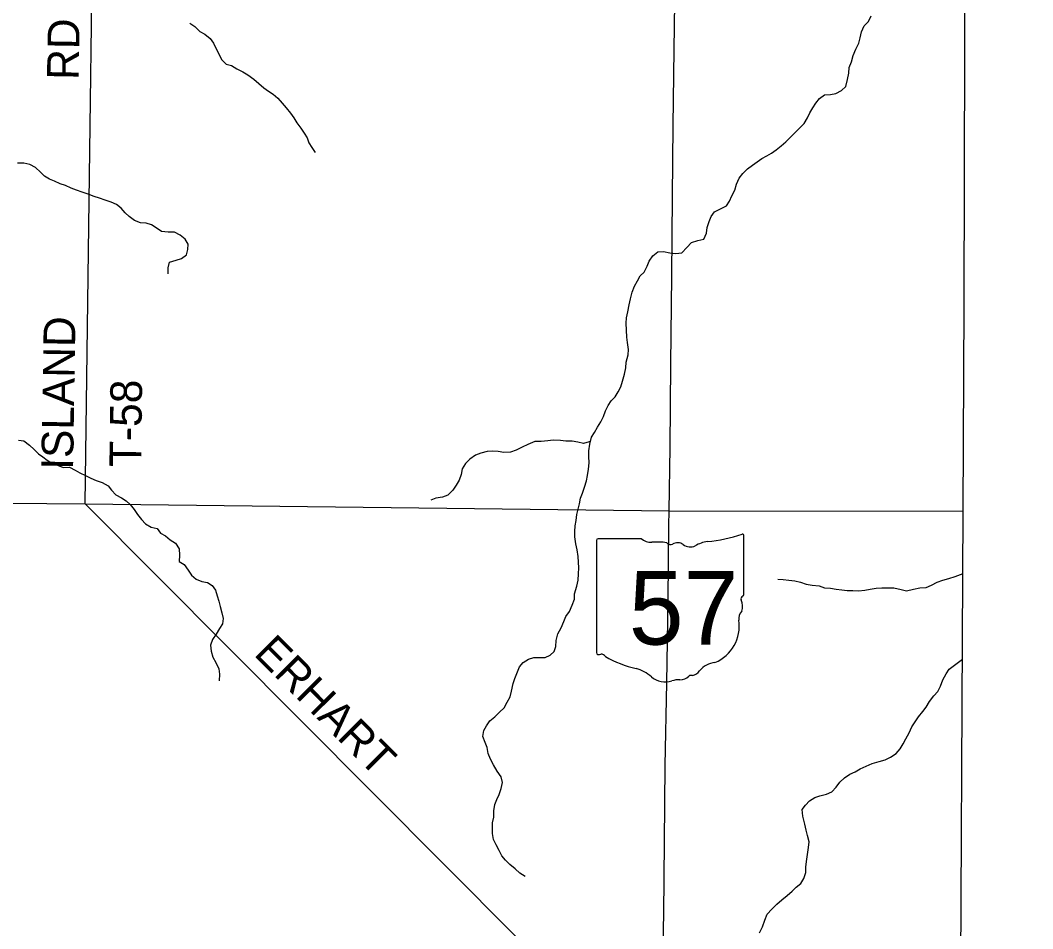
# Model space of a CAD drawing. Extents: x 1857828 to 2277390, y 930619 to 1324581.
# Drawn here: x 2104491 to 2114059, y 1170281 to 1178862 of the extents above; entities that cross this region are included whole.
import ezdxf

# ---------------------------------------------------------------- set-up
doc = ezdxf.new("R2010")
doc.units = 0
for name, color, linetype in [('GM_X_Adjacent_County', 7, 'Continuous'), ('GM_X_County', 7, 'Continuous'), ('GM_X_Minor_River', 7, 'Continuous'), ('GM_X_State_Location', 7, 'Continuous'), ('GM_X_State_Route', 7, 'Continuous'), ('GM_X_State_Shield', 7, 'Continuous'), ('GM_X_Township', 7, 'Continuous'), ('GM_X_Township_Road', 7, 'Continuous'), ('GM_X_Township_Road_Text', 7, 'Continuous')]:
    doc.layers.add(name, color=color, linetype=linetype)

msp = doc.modelspace()

# ---------------------------------------------------------------- linework, layer by layer
at = {"layer": 'GM_X_Adjacent_County'}
msp.add_lwpolyline([(2117908.3, 1193445.4), (2113522.7, 1193410.7), (2113466.5, 1188070.4), (2113427.5, 1184373.7), (2113417, 1179845.3), (2113408.4, 1176168.2), (2113398.8, 1174226.6), (2113371.6, 1168723.2), (2113358.2, 1166007.9), (2106159.1, 1165987.2), (2105359.9, 1165985.7), (2099554.1, 1165974.3), (2091388, 1165958.3), (2088815.5, 1165953.2), (2086129.9, 1165947.8), (2086086.7, 1161432.2), (2086019, 1154363.1)], dxfattribs=at)
at = {"layer": 'GM_X_County'}
msp.add_lwpolyline([(2117908.3, 1193445.4), (2113522.7, 1193410.7), (2113466.5, 1188070.4), (2113427.5, 1184373.7), (2113417, 1179845.3), (2113408.4, 1176168.2), (2113398.8, 1174226.6), (2113371.6, 1168723.2), (2113358.2, 1166007.9), (2106159.1, 1165987.2), (2105359.9, 1165985.7), (2099554.1, 1165974.3), (2091388, 1165958.3), (2088815.5, 1165953.2), (2086129.9, 1165947.8), (2086086.7, 1161432.2), (2086019, 1154363.1)], dxfattribs=at)
at = {"layer": 'GM_X_Minor_River'}
for points in [[(2106092.3, 1178835.5), (2106141.7, 1178801.6), (2106188.9, 1178756.3), (2106235.6, 1178731.2), (2106286.8, 1178690.1), (2106317.9, 1178646.6), (2106339.1, 1178598.8), (2106368.5, 1178543.2), (2106393.8, 1178491.5), (2106437, 1178446.2), (2106487.5, 1178433.2), (2106536.3, 1178404.1), (2106593.2, 1178375.2), (2106642.1, 1178346.1), (2106697.2, 1178305.1), (2106744.4, 1178263.9), (2106791.5, 1178222.7), (2106838.3, 1178193.6), (2106881.2, 1178162.4), (2106924.2, 1178125.1), (2106967.5, 1178077.8), (2107004.6, 1178034.4), (2107046, 1177983.1), (2107075.1, 1177939.5), (2107104.3, 1177891.9), (2107141.6, 1177842.4), (2107172.8, 1177796.9), (2107201.9, 1177751.3), (2107219.1, 1177703.4), (2107246.2, 1177659.8), (2107277.4, 1177612.2)], [(2110224.7, 1175869.4), (2110219.2, 1175935.6), (2110215.7, 1175999.8), (2110218.5, 1176052.1), (2110233.3, 1176106.7), (2110245.7, 1176175.3), (2110256.4, 1176231.8), (2110275.1, 1176294.5), (2110295.8, 1176351.3), (2110322.8, 1176400.1), (2110349.8, 1176446.9), (2110387.1, 1176483.9), (2110415.9, 1176538.8), (2110434.9, 1176585.4), (2110469.9, 1176636.4), (2110515.2, 1176673.6), (2110569.3, 1176676.8), (2110629.8, 1176664), (2110686.1, 1176659.2), (2110742.2, 1176666.5), (2110789.2, 1176715.7), (2110834.3, 1176762.9), (2110894.1, 1176780.3), (2110952, 1176793.6), (2110976.8, 1176850.4), (2110981.5, 1176904.8), (2111000.3, 1176961.5), (2111021.3, 1177008.2), (2111052.4, 1177053.1), (2111113.9, 1177082.5), (2111163.5, 1177109.8), (2111194.5, 1177154.6), (2111215.5, 1177203.3), (2111242.3, 1177258.2), (2111259.1, 1177312.8), (2111285.8, 1177371.7), (2111319, 1177414.6), (2111364.1, 1177457.8), (2111411.5, 1177493), (2111454.9, 1177524.1), (2111500.3, 1177557.2), (2111545.9, 1177582.3), (2111591.6, 1177605.4), (2111635, 1177638.5), (2111682.3, 1177675.8), (2111725.6, 1177712.9), (2111770.7, 1177758.1), (2111808, 1177795.1), (2111853.1, 1177838.2), (2111900.2, 1177887.5), (2111929.1, 1177940.4), (2111952.1, 1177987.1), (2111981, 1178036), (2112008.1, 1178078.8), (2112043.3, 1178121.8), (2112090.6, 1178158.9), (2112146.7, 1178162.2), (2112198.7, 1178171.3), (2112250.3, 1178198.6), (2112291.5, 1178237.7), (2112310.1, 1178302.4), (2112322.7, 1178363), (2112325.5, 1178415.3), (2112346.4, 1178468), (2112361, 1178528.6), (2112387.8, 1178587.5), (2112414.5, 1178646.3), (2112429.4, 1178696.9), (2112442.1, 1178753.5), (2112464.9, 1178808.2), (2112508.1, 1178851.4), (2112533, 1178902.2)], [(2105890, 1176467.6), (2105890, 1176467.6), (2105888.2, 1176523.8), (2105902.5, 1176576), (2105962.9, 1176595.8), (2106013.2, 1176611.7), (2106061.6, 1176645.6), (2106075.9, 1176695.8), (2106078, 1176748.1), (2106048, 1176794.4), (2106001.9, 1176830.8), (2105947.6, 1176859.1), (2105887.3, 1176861.4), (2105826.9, 1176867.7), (2105776.7, 1176900.1), (2105730.6, 1176930.5), (2105680.3, 1176944.8), (2105628, 1176949), (2105569.7, 1176971.4), (2105519.6, 1177007.8), (2105483.5, 1177044.1), (2105443.3, 1177086.5), (2105401.2, 1177120.8), (2105349, 1177143.1), (2105294.7, 1177163.5), (2105238.4, 1177181.8), (2105190.2, 1177196.1), (2105131.9, 1177218.5), (2105075.6, 1177238.8), (2105021.4, 1177257.2), (2104973.2, 1177277.5), (2104918.9, 1177299.8), (2104868.7, 1177318.1), (2104814.4, 1177340.5), (2104768.2, 1177360.8), (2104720, 1177389.1), (2104681.9, 1177427.5), (2104633.8, 1177471.9), (2104581.5, 1177498.2), (2104523.2, 1177510.6), (2104464.9, 1177510.8)], [(2109263.3, 1170773.6), (2109212.4, 1170804.6), (2109169.2, 1170847.9), (2109118.1, 1170889), (2109075, 1170928.3), (2109041.9, 1170969.8), (2109016.7, 1171019.5), (2108989.3, 1171073.1), (2108962.1, 1171122.8), (2108954.7, 1171180.9), (2108953.5, 1171231.1), (2108952.3, 1171281.3), (2108965.1, 1171335.9), (2108965.7, 1171396.2), (2108974.4, 1171454.7), (2108993.4, 1171501.3), (2109016.4, 1171548), (2109035.1, 1171606.7), (2109047.9, 1171661.3), (2109036.6, 1171717.3), (2108997.2, 1171770.7), (2108963.7, 1171830.3), (2108934.4, 1171881.9), (2108913, 1171935.7), (2108903.7, 1171991.8), (2108884.5, 1172039.6), (2108861.1, 1172097.4), (2108871.8, 1172153.9), (2108896.9, 1172198.6), (2108930, 1172243.6), (2108975.2, 1172282.7), (2109020.4, 1172325.9), (2109063.6, 1172367.1), (2109092.5, 1172419.9), (2109119.4, 1172470.8), (2109134.2, 1172525.4), (2109148.6, 1172596), (2109165.5, 1172644.6), (2109190.2, 1172707.5), (2109209.2, 1172754.1), (2109242.3, 1172797), (2109293.8, 1172828.3), (2109343.6, 1172843.4), (2109397.8, 1172842.6), (2109450, 1172841.7), (2109497.7, 1172864.9), (2109535, 1172899.9), (2109551.9, 1172948.5), (2109556.7, 1173002.8), (2109571.2, 1173067.5), (2109602.1, 1173122.4), (2109626.8, 1173183.2), (2109645.8, 1173229.9), (2109680.7, 1173278.9), (2109707.5, 1173337.7), (2109728.3, 1173392.5), (2109727.1, 1173444.7), (2109751.5, 1173515.6), (2109762.2, 1173574.1), (2109766.8, 1173634.5), (2109769.5, 1173690.8), (2109766.3, 1173743), (2109763, 1173797.2), (2109753.5, 1173861.3), (2109742.2, 1173915.3), (2109732.7, 1173981.4), (2109731.5, 1174031.7), (2109734.2, 1174088), (2109743.1, 1174138.4), (2109751.8, 1174194.9), (2109764.7, 1174243.4), (2109775.6, 1174293.9), (2109786.4, 1174346.4), (2109805.3, 1174395.1), (2109824.1, 1174451.7), (2109840.8, 1174510.4), (2109851.6, 1174562.9), (2109862.3, 1174621.4), (2109866.9, 1174681.8), (2109863.6, 1174740), (2109864.3, 1174796.3), (2109872.9, 1174856.8), (2109889.4, 1174923.5), (2109916.5, 1174968.3), (2109947.4, 1175019.2), (2109976.3, 1175070.1), (2110001.2, 1175120.8), (2110022.2, 1175171.6), (2110047.1, 1175222.3), (2110076.1, 1175267.2), (2110111.4, 1175304.1), (2110142.4, 1175353), (2110165.4, 1175399.8), (2110182.2, 1175452.4), (2110200.8, 1175519.1), (2110213.4, 1175577.7), (2110218.2, 1175632.1), (2110236.7, 1175700.8), (2110239.5, 1175753.1), (2110230, 1175817.2), (2110224.7, 1175869.4)], [(2104472.7, 1174896.6), (2104525, 1174888.3)], [(2104525, 1174888.3), (2104577.2, 1174849.9), (2104621.3, 1174807.5), (2104663.4, 1174767.1), (2104705.6, 1174736.8), (2104745.7, 1174706.5), (2104789.9, 1174678.2), (2104844.1, 1174659.8), (2104896.4, 1174637.5), (2104956.7, 1174639.2), (2105009, 1174612.9), (2105055.2, 1174588.6), (2105107.4, 1174562.2), (2105157.6, 1174535.9), (2105207.9, 1174515.5), (2105266.1, 1174497.2), (2105322.4, 1174464.8), (2105354.4, 1174424.4), (2105394.5, 1174380.1), (2105446.8, 1174351.7), (2105490.9, 1174321.4), (2105531.1, 1174289), (2105567.1, 1174240.6), (2105599.2, 1174192.3), (2105637.2, 1174145.9), (2105675.3, 1174105.5), (2105727.5, 1174073.1), (2105785.9, 1174062.8), (2105815.9, 1174018.5), (2105862.1, 1173992.2), (2105908.2, 1173955.8), (2105958.4, 1173921.4), (2105992.5, 1173869), (2105996.3, 1173810.7), (2105992.1, 1173748.4), (2106040.3, 1173722.1), (2106076.3, 1173667.7), (2106108.4, 1173621.3)], [(2109880.5, 1174887.5), (2109868.3, 1174880.8), (2109814.5, 1174863.6), (2109760, 1174876.4), (2109705.6, 1174885.3), (2109647.4, 1174886.1), (2109595, 1174892.9), (2109526.7, 1174895.5), (2109476.7, 1174888.4), (2109414.6, 1174883), (2109354.3, 1174883.7), (2109288.8, 1174856.1), (2109233.2, 1174828.8), (2109177.6, 1174801.5), (2109123.9, 1174782.2), (2109059.7, 1174778.8), (2109007.3, 1174787.7), (2108957, 1174790.7), (2108902.9, 1174787.5), (2108845, 1174774.1), (2108793.3, 1174752.9), (2108740, 1174715.6), (2108698.7, 1174676.5), (2108667.8, 1174625.6), (2108659, 1174571.1), (2108640.2, 1174518.5), (2108611.2, 1174471.6), (2108580.2, 1174422.7), (2108533, 1174377.5), (2108481.3, 1174358.2), (2108419.3, 1174348.9), (2108371.6, 1174329.7)], [(2106108.4, 1173621.3), (2106152.6, 1173584.1), (2106205.4, 1173561.1), (2106259.8, 1173550.3), (2106304.6, 1173523.1), (2106335.7, 1173479.6), (2106353, 1173425.7), (2106366.3, 1173375.7), (2106381.5, 1173325.8), (2106395, 1173263.8), (2106408.2, 1173211.8), (2106401.4, 1173161.4), (2106372.3, 1173116.6), (2106343.4, 1173063.7), (2106308.5, 1173012.7), (2106287.6, 1172958), (2106294.9, 1172903.8), (2106312.3, 1172845.9), (2106339.6, 1172794.3), (2106367.1, 1172736.6), (2106372.3, 1172686.4), (2106371.7, 1172622.1)], [(2111651, 1173583), (2111701.2, 1173580), (2111753.6, 1173573.1), (2111812, 1173566.4), (2111864.5, 1173553.4), (2111917, 1173536.5), (2111973.5, 1173527.6), (2112041.9, 1173519.1), (2112090.5, 1173502.1), (2112146.8, 1173497.2), (2112201.2, 1173488.4), (2112253.6, 1173481.5), (2112305.9, 1173474.6), (2112358.1, 1173475.7), (2112412.3, 1173472.9), (2112472.4, 1173478.2), (2112522.4, 1173489.3), (2112578.4, 1173498.6), (2112632.5, 1173499.8), (2112688.7, 1173501), (2112746.9, 1173502.2), (2112815.5, 1173485.7), (2112866, 1173472.7), (2112931.9, 1173488.2), (2112991.8, 1173501.5), (2113052, 1173504.9), (2113103.7, 1173526.1), (2113155.2, 1173553.3), (2113209, 1173572.6), (2113264.8, 1173587.9), (2113324.6, 1173609.3), (2113400.1, 1173637.5)], [(2111477.7, 1170242.9), (2111504.5, 1170299.8), (2111527.2, 1170362.6), (2111549.9, 1170419.3), (2111593, 1170464.5), (2111642.1, 1170513.8), (2111689.3, 1170553), (2111738.6, 1170594.2), (2111785.8, 1170635.5), (2111823.1, 1170672.4), (2111868.4, 1170707.6), (2111897.4, 1170756.5), (2111914.2, 1170811.1), (2111915, 1170863.4), (2111919.8, 1170915.7), (2111930.3, 1170982.3), (2111940.8, 1171048.8), (2111945.5, 1171103.2), (2111930.1, 1171163.1), (2111916.9, 1171213.1), (2111905.5, 1171269.1), (2111887.7, 1171345.1), (2111880.2, 1171407.3), (2111911.4, 1171448.1), (2111950.6, 1171489.2), (2112000.1, 1171520.4), (2112047.8, 1171537.5), (2112109.8, 1171550.9), (2112161.4, 1171574.2), (2112202.5, 1171619.3), (2112237.6, 1171664.2), (2112280.8, 1171707.4), (2112330.2, 1171740.6), (2112379.9, 1171761.8), (2112429.3, 1171793), (2112485, 1171816.3), (2112542.6, 1171841.7), (2112608.4, 1171861.2), (2112664.3, 1171876.5), (2112713.9, 1171901.7), (2112769.3, 1171935.1), (2112806.4, 1171980.1), (2112835.4, 1172028.9), (2112860.4, 1172073.7), (2112891.2, 1172132.7), (2112918, 1172187.5), (2112949, 1172234.4), (2112980.1, 1172281.3), (2113021, 1172334.5), (2113052.1, 1172375.3), (2113083.1, 1172426.2), (2113124, 1172481.4), (2113161.2, 1172520.4), (2113188.1, 1172573.2), (2113210.8, 1172632), (2113239.6, 1172688.9), (2113268.7, 1172731.8), (2113396.1, 1172828.7)]]:
    msp.add_lwpolyline(points, dxfattribs=at)
at = {"layer": 'GM_X_State_Route'}
msp.add_lwpolyline([(2110616.7, 1168758.7), (2110579.6, 1168796.8), (2110542.1, 1168835.3), (2110545.1, 1169339.2), (2110560.1, 1169849.1), (2110571.3, 1170421.2), (2110578.6, 1171099.7), (2110586.1, 1171824.4), (2110599.7, 1172605.3), (2110613.3, 1173392.2), (2110620.7, 1174088.8), (2110622.8, 1174228.3), (2110632.2, 1174825.5), (2110639.8, 1175614.5), (2110647.5, 1176447.6), (2110655, 1177194.4), (2110662.3, 1177867), (2110671.8, 1178581.6), (2110679.1, 1179256.2), (2110690.5, 1179716.9)], dxfattribs=at)
at = {"layer": 'GM_X_State_Shield'}
for p, q in [((2109937.2, 1173947.2), (2109937.2, 1172890.6)), ((2110358.7, 1173965.4), (2109950.9, 1173965.4)), ((2111329.4, 1173438.9), (2111329.4, 1173991.6)), ((2111329.3, 1173439), (2111329.4, 1173438.9))]:
    msp.add_line(p, q, dxfattribs=at)
for centre, radius, start, end in [((2109953.2, 1173949.5), 16.1, 98.1301, 188.1301), ((2110455.7, 1174088.1), 156.4, 231.61951, 271.11188), ((2110833.5, 1175406), 1476.4, 275.84447, 288.90645), ((2111314, 1173993.9), 15.5, 351.86209, 97.738), ((2110507.6, 1173372.2), 561.6, 80.48669, 94.98827), ((2110635.1, 1173955), 45.1, 219.79206, 297.10237), ((2110701.4, 1173832.9), 93.8, 54.46668, 119.14113), ((2110822.5, 1174000.4), 112.9, 233.85621, 294.82819), ((2111021.8, 1173642.7), 297, 97.34618, 120.76885), ((2111325.8, 1173398.3), 24, 107.94398, 210.33697), ((2111173.2, 1173328.4), 144, 340.03296, 23.64957), ((2111312.9, 1173436.7), 16.6, 289.60381, 7.73413), ((2111384.9, 1173207.6), 104.8, 136.8065, 186.92959), ((2110916.2, 1173137.2), 369.3, 292.30889, 8.98584), ((2109953.3, 1172888.3), 16.3, 171.95839, 258.30661), ((2109955.8, 1172996.4), 124.2, 267.33899, 280.60386), ((2109981.2, 1172829.7), 44.8, 29.74838, 93.27175), ((2110546.5, 1173779), 1066.1, 240.41292, 257.1985), ((2110228.6, 1172415.9), 333.6, 47.18416, 75.83597), ((2110815.7, 1172788.2), 119.3, 282.87319, 323.27711), ((2111071.9, 1172594), 202.2, 94.40312, 142.57675), ((2110589.4, 1172824.4), 211.7, 230.70037, 286.29184), ((2110711.7, 1172459.1), 173.9, 85.69512, 111.20995), ((2110727.2, 1172745.3), 112.8, 268.77702, 315.54927), ((2110829.2, 1172642.9), 31.8, 65.75173, 132.64842)]:
    msp.add_arc(centre, radius, start, end, dxfattribs=at)
at = {"layer": 'GM_X_Township'}
msp.add_lwpolyline([(2093891.1, 1193316), (2095199.9, 1193326.2), (2099953.5, 1193350.7), (2100046.4, 1193351.2), (2105448.2, 1193382.1), (2110914, 1193413.4), (2113522.7, 1193410.7), (2113466.5, 1188070.4), (2113427.5, 1184373.7), (2113417, 1179845.3), (2113408.4, 1176168.2), (2113398.8, 1174226.6), (2113371.6, 1168723.2), (2113358.2, 1166007.9), (2106159.1, 1165987.2), (2105359.9, 1165985.7), (2099554.1, 1165974.3), (2091388, 1165958.3)], dxfattribs=at)
at = {"layer": 'GM_X_Township_Road'}
for points in [[(2105141.9, 1177156.3), (2105141.9, 1177156.3), (2105176.2, 1179758.5)], [(2105104.2, 1174293.8), (2105141.9, 1177156.3)], [(2099651.2, 1174341.2), (2105104.2, 1174293.8)], [(2105104.2, 1174293.8), (2110622.8, 1174228.3)], [(2110542.1, 1168835.3), (2105104.2, 1174293.8)], [(2110622.8, 1174228.3), (2110622.8, 1174228.3), (2113398.8, 1174226.7)]]:
    msp.add_lwpolyline(points, dxfattribs=at)

# ---------------------------------------------------------------- texts
at = {"layer": 'GM_X_State_Location'}
for s in ['s', 'r']:
    msp.add_text(s, height=1, dxfattribs=at).set_placement((2110617.6, 1173348.7))
msp.add_text('57', height=1, rotation=0.00001, dxfattribs=at).set_placement((2110365.8, 1173275.9))
at = {"layer": 'GM_X_State_Shield'}
msp.add_text('57', height=696.1, dxfattribs=at).set_placement((2110242, 1172965.1))
at = {"layer": 'GM_X_Township_Road_Text'}
for s, rotation, p in [('RD', 89.01275, (2105042.7, 1178296.9)), ('ISLAND', 89.06367, (2104989.8, 1174613.9)), ('T-58', 89.29307, (2105632.9, 1174640.8)), ('ERHART', 314.87843, (2106689.2, 1172871.1))]:
    msp.add_text(s, height=300, rotation=rotation, dxfattribs=at).set_placement(p)

doc.saveas('drawing.dxf')
